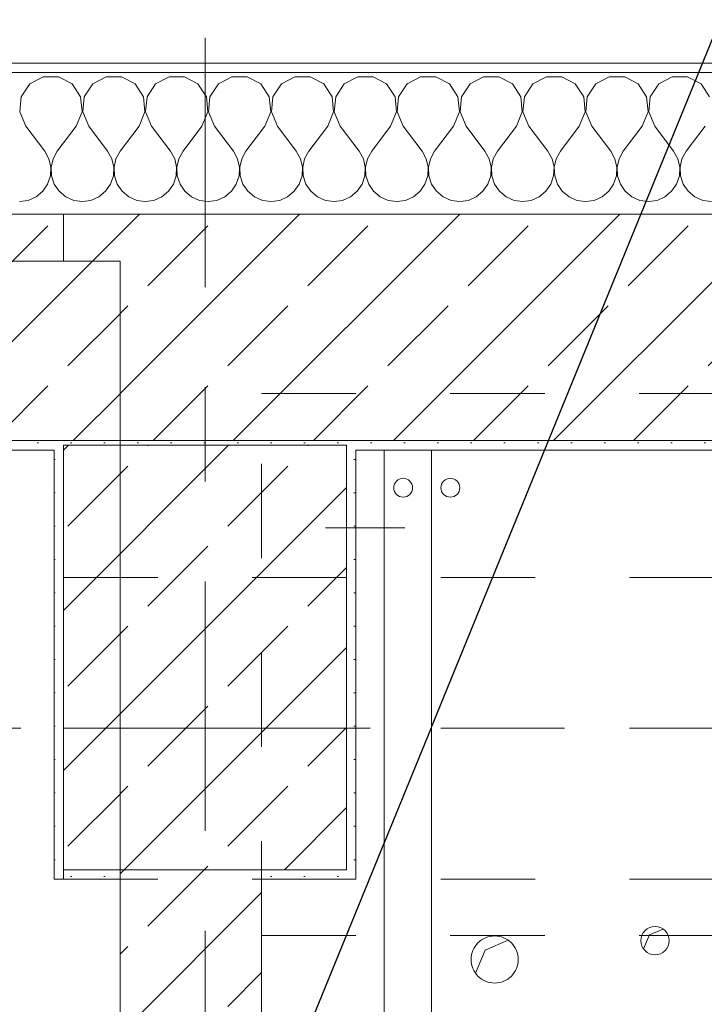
# Model space of a CAD drawing. Header units: metres. Extents: x -3.6 to 84.5, y -11 to 16.8.
# Tile 551 of 656: x 50.734 to 51.459, y 12.857 to 13.901. Entities that reach past the tile are written whole.
import ezdxf

# ---------------------------------------------------------------- set-up
doc = ezdxf.new("R2010")
doc.units = ezdxf.units.M
doc.header["$MEASUREMENT"] = 0
for name, pattern in [('Achse', [0.2, 0.1, -0.05, 0, -0.05]), ('Strichlinie doppelt', [0.546806, 0.264583, -0.105833, 0.070556, -0.105833]), ('Untersicht', [0.1, 0.075, -0.025]), ('Wipeout_Contour', [1, 0, -1])]:
    doc.linetypes.add(name, pattern=pattern)
for name, color, linetype in [('152 - Bemaßung_ Beschriftung.Ausbau', 7, 'Continuous'), ('301 - Elemente.Linie', 7, 'Continuous'), ('302 - Elemente.Schraffur', 7, 'Continuous'), ('451 - Universal.Achsen Raster', 7, 'Continuous'), ('603 - Struktur.Bodenplatte_ Decke Roh', 7, 'Continuous'), ('604 - Struktur.Wand Aussen', 7, 'Continuous'), ('605 - Struktur.Wand Innen', 7, 'Continuous'), ('607 - Struktur.Stütze', 7, 'Continuous'), ('608 - Struktur.Träger', 7, 'Continuous'), ('610 - Struktur.Treppe_ Rampe', 7, 'Continuous'), ('650 - Abdeckung.Fußboden Aufbau', 7, 'Continuous'), ('653 - Abdeckung.TB Verkofferung', 7, 'Continuous'), ('801 - HKLSE.Heizung_ Klima_ Lüftung', 7, 'Continuous')]:
    doc.layers.add(name, color=color, linetype=linetype)
doc.styles.add('ERSTELLTER_STIL_2', font='txt')
doc.dimstyles.new('ERSTELLTER_STIL__1', dxfattribs={"dimtxt": 0.1, "dimasz": 0.0532, "dimexe": 0.18, "dimexo": 0.0625, "dimgap": 0, "dimtad": 1, "dimzin": 0, "dimdsep": 46, "dimtxsty": 'ERSTELLTER_STIL_2', "dimblk": 'ARROWHEAD_2', "dimblk1": 'ARROWHEAD_2', "dimblk2": 'ARROWHEAD_2', "dimcen": 0.09, "dimse1": 1, "dimse2": 1, "dimclrd": 7, "dimclre": 7, "dimclrt": 7, "dimazin": 0, "dimtfac": 1, "dimtdec": 4, "dimtmove": 0, "dimatfit": 3, "dimfxl": 1, "dimtolj": 1, "dimtzin": 0, "dimarcsym": 0})
doc.dimstyles.new('ERSTELLTER_STIL__3', dxfattribs={"dimtxt": 0.1, "dimasz": 0.0532, "dimexe": 0.18, "dimexo": 0.0625, "dimgap": 0, "dimtad": 1, "dimtih": 1, "dimtoh": 1, "dimzin": 0, "dimdsep": 46, "dimtxsty": 'ERSTELLTER_STIL_2', "dimblk": 'ARROWHEAD_2', "dimblk1": 'ARROWHEAD_2', "dimblk2": 'ARROWHEAD_2', "dimcen": 0.09, "dimse1": 1, "dimse2": 1, "dimclrd": 7, "dimclre": 7, "dimclrt": 7, "dimazin": 0, "dimtfac": 1, "dimtdec": 4, "dimtmove": 0, "dimatfit": 3, "dimfxl": 1, "dimtolj": 1, "dimtzin": 0, "dimarcsym": 0})
doc.dimstyles.new('ERSTELLTER_STIL__5', dxfattribs={"dimtxt": 0.18, "dimasz": 0.00912, "dimexe": 0.18, "dimexo": 0.0625, "dimgap": 0, "dimtad": 0, "dimtih": 1, "dimtoh": 1, "dimdec": 4, "dimzin": 0, "dimdsep": 46, "dimcen": 0.09, "dimadec": 0, "dimazin": 0, "dimtfac": 1, "dimtdec": 4, "dimtmove": 0, "dimatfit": 3, "dimldrblk": 'ARROWHEAD_11', "dimfxl": 1, "dimtolj": 1, "dimtzin": 0, "dimarcsym": 0})
doc.dimstyles.new('ERSTELLTER_STIL__7', dxfattribs={"dimtxt": 0.18, "dimasz": 0.03648, "dimexe": 0.18, "dimexo": 0.0625, "dimgap": 0, "dimtad": 0, "dimtih": 1, "dimtoh": 1, "dimdec": 4, "dimzin": 0, "dimdsep": 46, "dimcen": 0.09, "dimadec": 0, "dimazin": 0, "dimtfac": 1, "dimtdec": 4, "dimtmove": 0, "dimatfit": 3, "dimldrblk": 'ARROWHEAD_11', "dimfxl": 1, "dimtolj": 1, "dimtzin": 0, "dimarcsym": 0})
pattern_1 = [(45, (0, 0), (-0.08485281, 0.08485281), []), (45, (-0.04243, 0.04243), (-0.08485281, 0.08485281), [0.09, -0.03])]
pattern_2 = [(45, (0, 0), (-0.01767767, 0.01767767), [0, -0.025])]

# ---------------------------------------------------------------- blocks, each defined once
blk = doc.blocks.new('*X46')
at = {"layer": '604 - Struktur.Wand Aussen', "color": 7, "linetype": 'Continuous', "lineweight": 5}
for p, q in [((50.7585, 13.8407), (50.7442, 13.833)), ((50.7748, 13.8407), (50.7585, 13.8407)), ((50.7891, 13.833), (50.7748, 13.8407)), ((50.8252, 13.8407), (50.8109, 13.833)), ((50.8415, 13.8407), (50.8252, 13.8407)), ((50.8558, 13.833), (50.8415, 13.8407)), ((50.8919, 13.8407), (50.8776, 13.833)), ((50.9081, 13.8407), (50.8919, 13.8407)), ((50.9224, 13.833), (50.9081, 13.8407)), ((50.9585, 13.8407), (50.9442, 13.833)), ((50.9748, 13.8407), (50.9585, 13.8407)), ((50.9891, 13.833), (50.9748, 13.8407)), ((51.0252, 13.8407), (51.0109, 13.833)), ((51.0415, 13.8407), (51.0252, 13.8407)), ((51.0558, 13.833), (51.0415, 13.8407)), ((51.0919, 13.8407), (51.0776, 13.833)), ((51.1081, 13.8407), (51.0919, 13.8407)), ((51.1224, 13.833), (51.1081, 13.8407)), ((51.1585, 13.8407), (51.1442, 13.833)), ((51.1748, 13.8407), (51.1585, 13.8407)), ((51.1891, 13.833), (51.1748, 13.8407)), ((51.2252, 13.8407), (51.2109, 13.833)), ((51.2415, 13.8407), (51.2252, 13.8407)), ((51.2558, 13.833), (51.2415, 13.8407)), ((51.2919, 13.8407), (51.2776, 13.833)), ((51.3081, 13.8407), (51.2919, 13.8407)), ((51.3224, 13.833), (51.3081, 13.8407)), ((51.3585, 13.8407), (51.3442, 13.833)), ((51.3748, 13.8407), (51.3585, 13.8407)), ((51.3891, 13.833), (51.3748, 13.8407)), ((51.4252, 13.8407), (51.4109, 13.833)), ((51.4415, 13.8407), (51.4252, 13.8407)), ((51.4558, 13.833), (51.4415, 13.8407)), ((50.7442, 13.833), (50.7352, 13.8195)), ((50.7981, 13.8195), (50.7891, 13.833)), ((50.8109, 13.833), (50.8019, 13.8195)), ((50.8648, 13.8195), (50.8558, 13.833)), ((50.8776, 13.833), (50.8686, 13.8195)), ((50.9314, 13.8195), (50.9224, 13.833)), ((50.9442, 13.833), (50.9352, 13.8195)), ((50.9981, 13.8195), (50.9891, 13.833)), ((51.0109, 13.833), (51.0019, 13.8195)), ((51.0648, 13.8195), (51.0558, 13.833)), ((51.0776, 13.833), (51.0686, 13.8195)), ((51.1314, 13.8195), (51.1224, 13.833)), ((51.1442, 13.833), (51.1352, 13.8195)), ((51.1981, 13.8195), (51.1891, 13.833)), ((51.2109, 13.833), (51.2019, 13.8195)), ((51.2648, 13.8195), (51.2558, 13.833)), ((51.2776, 13.833), (51.2686, 13.8195)), ((51.3314, 13.8195), (51.3224, 13.833)), ((51.3442, 13.833), (51.3352, 13.8195)), ((51.3981, 13.8195), (51.3891, 13.833)), ((51.4109, 13.833), (51.4019, 13.8195)), ((51.4648, 13.8195), (51.4558, 13.833)), ((50.7352, 13.8195), (50.7337, 13.8033)), ((50.7996, 13.8033), (50.7981, 13.8195)), ((50.8019, 13.8195), (50.8004, 13.8033)), ((50.8663, 13.8033), (50.8648, 13.8195)), ((50.8686, 13.8195), (50.867, 13.8033)), ((50.933, 13.8033), (50.9314, 13.8195)), ((50.9352, 13.8195), (50.9337, 13.8033)), ((50.9996, 13.8033), (50.9981, 13.8195)), ((51.0019, 13.8195), (51.0004, 13.8033)), ((51.0663, 13.8033), (51.0648, 13.8195)), ((51.0686, 13.8195), (51.067, 13.8033)), ((51.133, 13.8033), (51.1314, 13.8195)), ((51.1352, 13.8195), (51.1337, 13.8033)), ((51.1996, 13.8033), (51.1981, 13.8195)), ((51.2019, 13.8195), (51.2004, 13.8033)), ((51.2663, 13.8033), (51.2648, 13.8195)), ((51.2686, 13.8195), (51.267, 13.8033)), ((51.333, 13.8033), (51.3314, 13.8195)), ((51.3352, 13.8195), (51.3337, 13.8033)), ((51.3996, 13.8033), (51.3981, 13.8195)), ((51.4019, 13.8195), (51.4004, 13.8033)), ((50.7337, 13.8033), (50.74, 13.7883)), ((50.7933, 13.7883), (50.7996, 13.8033)), ((50.8004, 13.8033), (50.8067, 13.7883)), ((50.86, 13.7883), (50.8663, 13.8033)), ((50.867, 13.8033), (50.8733, 13.7883)), ((50.9267, 13.7883), (50.933, 13.8033)), ((50.9337, 13.8033), (50.94, 13.7883)), ((50.9933, 13.7883), (50.9996, 13.8033)), ((51.0004, 13.8033), (51.0067, 13.7883)), ((51.06, 13.7883), (51.0663, 13.8033)), ((51.067, 13.8033), (51.0733, 13.7883)), ((51.1267, 13.7883), (51.133, 13.8033)), ((51.1337, 13.8033), (51.14, 13.7883)), ((51.1933, 13.7883), (51.1996, 13.8033)), ((51.2004, 13.8033), (51.2067, 13.7883)), ((51.26, 13.7883), (51.2663, 13.8033)), ((51.267, 13.8033), (51.2733, 13.7883)), ((51.3267, 13.7883), (51.333, 13.8033)), ((51.3337, 13.8033), (51.34, 13.7883)), ((51.3933, 13.7883), (51.3996, 13.8033)), ((51.4004, 13.8033), (51.4067, 13.7883)), ((50.74, 13.7883), (50.76, 13.7617)), ((50.7933, 13.7883), (50.7733, 13.7617)), ((50.8067, 13.7883), (50.8267, 13.7617)), ((50.86, 13.7883), (50.84, 13.7617)), ((50.8733, 13.7883), (50.8933, 13.7617)), ((50.9267, 13.7883), (50.9067, 13.7617)), ((50.94, 13.7883), (50.96, 13.7617)), ((50.9933, 13.7883), (50.9733, 13.7617)), ((51.0067, 13.7883), (51.0267, 13.7617)), ((51.06, 13.7883), (51.04, 13.7617)), ((51.0733, 13.7883), (51.0933, 13.7617)), ((51.1267, 13.7883), (51.1067, 13.7617)), ((51.14, 13.7883), (51.16, 13.7617)), ((51.1933, 13.7883), (51.1733, 13.7617)), ((51.2067, 13.7883), (51.2267, 13.7617)), ((51.26, 13.7883), (51.24, 13.7617)), ((51.2733, 13.7883), (51.2933, 13.7617)), ((51.3267, 13.7883), (51.3067, 13.7617)), ((51.34, 13.7883), (51.36, 13.7617)), ((51.3933, 13.7883), (51.3733, 13.7617)), ((51.4067, 13.7883), (51.4267, 13.7617)), ((51.46, 13.7883), (51.44, 13.7617)), ((50.7645, 13.7536), (50.76, 13.7617)), ((50.7733, 13.7617), (50.7689, 13.7536)), ((50.8311, 13.7536), (50.8267, 13.7617)), ((50.84, 13.7617), (50.8355, 13.7536)), ((50.8978, 13.7536), (50.8933, 13.7617)), ((50.9067, 13.7617), (50.9022, 13.7536)), ((50.9645, 13.7536), (50.96, 13.7617)), ((50.9733, 13.7617), (50.9689, 13.7536)), ((51.0311, 13.7536), (51.0267, 13.7617)), ((51.04, 13.7617), (51.0355, 13.7536)), ((51.0978, 13.7536), (51.0933, 13.7617)), ((51.1067, 13.7617), (51.1022, 13.7536)), ((51.1645, 13.7536), (51.16, 13.7617)), ((51.1733, 13.7617), (51.1689, 13.7536)), ((51.2311, 13.7536), (51.2267, 13.7617)), ((51.24, 13.7617), (51.2355, 13.7536)), ((51.2978, 13.7536), (51.2933, 13.7617)), ((51.3067, 13.7617), (51.3022, 13.7536)), ((51.3645, 13.7536), (51.36, 13.7617)), ((51.3733, 13.7617), (51.3689, 13.7536)), ((51.4311, 13.7536), (51.4267, 13.7617)), ((51.44, 13.7617), (51.4355, 13.7536)), ((50.7665, 13.7447), (50.7645, 13.7536)), ((50.7661, 13.7355), (50.7665, 13.7447)), ((50.7689, 13.7536), (50.7668, 13.7447)), ((50.7668, 13.7447), (50.7672, 13.7355)), ((50.8332, 13.7447), (50.8311, 13.7536)), ((50.8328, 13.7355), (50.8332, 13.7447)), ((50.8355, 13.7536), (50.8335, 13.7447)), ((50.8335, 13.7447), (50.8339, 13.7355)), ((50.8999, 13.7447), (50.8978, 13.7536)), ((50.8994, 13.7355), (50.8999, 13.7447)), ((50.9022, 13.7536), (50.9001, 13.7447)), ((50.9001, 13.7447), (50.9006, 13.7355)), ((50.9665, 13.7447), (50.9645, 13.7536)), ((50.9661, 13.7355), (50.9665, 13.7447)), ((50.9689, 13.7536), (50.9668, 13.7447)), ((50.9668, 13.7447), (50.9672, 13.7355)), ((51.0332, 13.7447), (51.0311, 13.7536)), ((51.0328, 13.7355), (51.0332, 13.7447)), ((51.0355, 13.7536), (51.0335, 13.7447)), ((51.0335, 13.7447), (51.0339, 13.7355)), ((51.0999, 13.7447), (51.0978, 13.7536)), ((51.0994, 13.7355), (51.0999, 13.7447)), ((51.1022, 13.7536), (51.1001, 13.7447)), ((51.1001, 13.7447), (51.1006, 13.7355)), ((51.1665, 13.7447), (51.1645, 13.7536)), ((51.1661, 13.7355), (51.1665, 13.7447)), ((51.1689, 13.7536), (51.1668, 13.7447)), ((51.1668, 13.7447), (51.1672, 13.7355)), ((51.2332, 13.7447), (51.2311, 13.7536)), ((51.2328, 13.7355), (51.2332, 13.7447)), ((51.2355, 13.7536), (51.2335, 13.7447)), ((51.2335, 13.7447), (51.2339, 13.7355)), ((51.2999, 13.7447), (51.2978, 13.7536)), ((51.2994, 13.7355), (51.2999, 13.7447)), ((51.3022, 13.7536), (51.3001, 13.7447)), ((51.3001, 13.7447), (51.3006, 13.7355)), ((51.3665, 13.7447), (51.3645, 13.7536)), ((51.3661, 13.7355), (51.3665, 13.7447)), ((51.3689, 13.7536), (51.3668, 13.7447)), ((51.3668, 13.7447), (51.3672, 13.7355)), ((51.4332, 13.7447), (51.4311, 13.7536)), ((51.4328, 13.7355), (51.4332, 13.7447)), ((51.4355, 13.7536), (51.4335, 13.7447)), ((51.4335, 13.7447), (51.4339, 13.7355)), ((50.7631, 13.7268), (50.7661, 13.7355)), ((50.7672, 13.7355), (50.7702, 13.7268)), ((50.8298, 13.7268), (50.8328, 13.7355)), ((50.8339, 13.7355), (50.8369, 13.7268)), ((50.8965, 13.7268), (50.8994, 13.7355)), ((50.9006, 13.7355), (50.9035, 13.7268)), ((50.9631, 13.7268), (50.9661, 13.7355)), ((50.9672, 13.7355), (50.9702, 13.7268)), ((51.0298, 13.7268), (51.0328, 13.7355)), ((51.0339, 13.7355), (51.0369, 13.7268)), ((51.0965, 13.7268), (51.0994, 13.7355)), ((51.1006, 13.7355), (51.1035, 13.7268)), ((51.1631, 13.7268), (51.1661, 13.7355)), ((51.1672, 13.7355), (51.1702, 13.7268)), ((51.2298, 13.7268), (51.2328, 13.7355)), ((51.2339, 13.7355), (51.2369, 13.7268)), ((51.2965, 13.7268), (51.2994, 13.7355)), ((51.3006, 13.7355), (51.3035, 13.7268)), ((51.3631, 13.7268), (51.3661, 13.7355)), ((51.3672, 13.7355), (51.3702, 13.7268)), ((51.4298, 13.7268), (51.4328, 13.7355)), ((51.4339, 13.7355), (51.4369, 13.7268)), ((50.7579, 13.7192), (50.7631, 13.7268)), ((50.7702, 13.7268), (50.7754, 13.7192)), ((50.8246, 13.7192), (50.8298, 13.7268)), ((50.8369, 13.7268), (50.8421, 13.7192)), ((50.8913, 13.7192), (50.8965, 13.7268)), ((50.9035, 13.7268), (50.9087, 13.7192)), ((50.9579, 13.7192), (50.9631, 13.7268)), ((50.9702, 13.7268), (50.9754, 13.7192)), ((51.0246, 13.7192), (51.0298, 13.7268)), ((51.0369, 13.7268), (51.0421, 13.7192)), ((51.0913, 13.7192), (51.0965, 13.7268)), ((51.1035, 13.7268), (51.1087, 13.7192)), ((51.1579, 13.7192), (51.1631, 13.7268)), ((51.1702, 13.7268), (51.1754, 13.7192)), ((51.2246, 13.7192), (51.2298, 13.7268)), ((51.2369, 13.7268), (51.2421, 13.7192)), ((51.2913, 13.7192), (51.2965, 13.7268)), ((51.3035, 13.7268), (51.3087, 13.7192)), ((51.3579, 13.7192), (51.3631, 13.7268)), ((51.3702, 13.7268), (51.3754, 13.7192)), ((51.4246, 13.7192), (51.4298, 13.7268)), ((51.4369, 13.7268), (51.4421, 13.7192)), ((50.7424, 13.7096), (50.7509, 13.7133)), ((50.7509, 13.7133), (50.7579, 13.7192)), ((50.7754, 13.7192), (50.7825, 13.7133)), ((50.7825, 13.7133), (50.7909, 13.7096)), ((50.8091, 13.7096), (50.8175, 13.7133)), ((50.8175, 13.7133), (50.8246, 13.7192)), ((50.8421, 13.7192), (50.8491, 13.7133)), ((50.8491, 13.7133), (50.8576, 13.7096)), ((50.8758, 13.7096), (50.8842, 13.7133)), ((50.8842, 13.7133), (50.8913, 13.7192)), ((50.9087, 13.7192), (50.9158, 13.7133)), ((50.9158, 13.7133), (50.9242, 13.7096)), ((50.9424, 13.7096), (50.9509, 13.7133)), ((50.9509, 13.7133), (50.9579, 13.7192)), ((50.9754, 13.7192), (50.9825, 13.7133)), ((50.9825, 13.7133), (50.9909, 13.7096)), ((51.0091, 13.7096), (51.0175, 13.7133)), ((51.0175, 13.7133), (51.0246, 13.7192)), ((51.0421, 13.7192), (51.0491, 13.7133)), ((51.0491, 13.7133), (51.0576, 13.7096)), ((51.0758, 13.7096), (51.0842, 13.7133)), ((51.0842, 13.7133), (51.0913, 13.7192)), ((51.1087, 13.7192), (51.1158, 13.7133)), ((51.1158, 13.7133), (51.1242, 13.7096)), ((51.1424, 13.7096), (51.1509, 13.7133)), ((51.1509, 13.7133), (51.1579, 13.7192)), ((51.1754, 13.7192), (51.1825, 13.7133)), ((51.1825, 13.7133), (51.1909, 13.7096)), ((51.2091, 13.7096), (51.2175, 13.7133)), ((51.2175, 13.7133), (51.2246, 13.7192)), ((51.2421, 13.7192), (51.2491, 13.7133)), ((51.2491, 13.7133), (51.2576, 13.7096)), ((51.2758, 13.7096), (51.2842, 13.7133)), ((51.2842, 13.7133), (51.2913, 13.7192)), ((51.3087, 13.7192), (51.3158, 13.7133)), ((51.3158, 13.7133), (51.3242, 13.7096)), ((51.3424, 13.7096), (51.3509, 13.7133)), ((51.3509, 13.7133), (51.3579, 13.7192)), ((51.3754, 13.7192), (51.3825, 13.7133)), ((51.3825, 13.7133), (51.3909, 13.7096)), ((51.4091, 13.7096), (51.4175, 13.7133)), ((51.4175, 13.7133), (51.4246, 13.7192)), ((51.4421, 13.7192), (51.4491, 13.7133)), ((51.4491, 13.7133), (51.4576, 13.7096)), ((50.7333, 13.7083), (50.7424, 13.7096)), ((50.7909, 13.7096), (50.8, 13.7083)), ((50.8, 13.7083), (50.8091, 13.7096)), ((50.8576, 13.7096), (50.8667, 13.7083)), ((50.8667, 13.7083), (50.8758, 13.7096)), ((50.9242, 13.7096), (50.9333, 13.7083)), ((50.9333, 13.7083), (50.9424, 13.7096)), ((50.9909, 13.7096), (51, 13.7083)), ((51, 13.7083), (51.0091, 13.7096)), ((51.0576, 13.7096), (51.0667, 13.7083)), ((51.0667, 13.7083), (51.0758, 13.7096)), ((51.1242, 13.7096), (51.1333, 13.7083)), ((51.1333, 13.7083), (51.1424, 13.7096)), ((51.1909, 13.7096), (51.2, 13.7083)), ((51.2, 13.7083), (51.2091, 13.7096)), ((51.2576, 13.7096), (51.2667, 13.7083)), ((51.2667, 13.7083), (51.2758, 13.7096)), ((51.3242, 13.7096), (51.3333, 13.7083)), ((51.3333, 13.7083), (51.3424, 13.7096)), ((51.3909, 13.7096), (51.4, 13.7083)), ((51.4, 13.7083), (51.4091, 13.7096)), ((51.4576, 13.7096), (51.4667, 13.7083))]:
    blk.add_line(p, q, dxfattribs=at)
blk = doc.blocks.new('ARROWHEAD_11')
at = {"color": 0, "linetype": 'Continuous', "lineweight": 0}
blk.add_line((0, 0), (-1, 0), dxfattribs=at)
at = {"color": 0, "linetype": 'Continuous', "lineweight": 0, "const_width": 0.25, "flags": 128}
blk.add_lwpolyline([(-0.125, 0, 1), (0.125, 0, 1)], format="xyb", close=True, dxfattribs=at)
blk = doc.blocks.new('*D305')
at = {"layer": '152 - Bemaßung_ Beschriftung.Ausbau', "color": 7, "linetype": 'Continuous', "lineweight": 5}
for p, q in [((63.4, 13.7152), (63.47, 13.6748)), ((63.435, 7.935), (63.435, 13.695))]:
    blk.add_line(p, q, dxfattribs=at)
blk = doc.blocks.new('ARROWHEAD_2')
at = {"color": 0, "linetype": 'Continuous', "lineweight": 0}
for p, q in [((-0.378, -0.655), (0.378, 0.655)), ((0, 0), (-1, 0))]:
    blk.add_line(p, q, dxfattribs=at)
blk = doc.blocks.new('*D306')
at = {"layer": '152 - Bemaßung_ Beschriftung.Ausbau', "color": 7, "linetype": 'Continuous', "lineweight": 5}
for p, q in [((63.435, 13.845), (63.435, 13.8792)), ((63.47, 13.8248), (63.4, 13.8652)), ((63.4875, 13.845), (63.3825, 13.845)), ((63.435, 13.695), (63.435, 13.845)), ((63.4, 13.7152), (63.47, 13.6748)), ((63.4875, 13.695), (63.3825, 13.695)), ((63.435, 7.935), (63.435, 13.695))]:
    blk.add_line(p, q, dxfattribs=at)
blk = doc.blocks.new('*D319')
at = {"layer": '152 - Bemaßung_ Beschriftung.Ausbau', "color": 7, "linetype": 'Continuous', "lineweight": 5}
for p, q in [((64.4, 13.7152), (64.47, 13.6748)), ((64.435, 13.455), (64.435, 13.695))]:
    blk.add_line(p, q, dxfattribs=at)
blk = doc.blocks.new('*D320')
at = {"layer": '152 - Bemaßung_ Beschriftung.Ausbau', "color": 7, "linetype": 'Continuous', "lineweight": 5}
for p, q in [((64.435, 13.845), (64.435, 13.8792)), ((64.47, 13.8248), (64.4, 13.8652)), ((64.4875, 13.845), (64.3825, 13.845)), ((64.435, 13.695), (64.435, 13.845)), ((64.4, 13.7152), (64.47, 13.6748)), ((64.4875, 13.695), (64.3825, 13.695)), ((64.435, 13.455), (64.435, 13.695))]:
    blk.add_line(p, q, dxfattribs=at)
at = {"layer": '152 - Bemaßung_ Beschriftung.Ausbau', "color": 7, "lineweight": 5, "insert": (64.415, 13.8652), "char_height": 0.1, "attachment_point": 7, "rotation": 90, "style": 'ERSTELLTER_STIL_2'}
blk.add_mtext('\\A1;{\\pql;\\fArial|b0|i0|c0|p38;15}', dxfattribs=at)
blk = doc.blocks.new('*D350')
at = {"layer": '152 - Bemaßung_ Beschriftung.Ausbau', "color": 7, "linetype": 'Continuous', "lineweight": 5}
for p, q in [((50.14, 14.8025), (50.14, 14.9075)), ((48.1702, 14.89), (48.1298, 14.82)), ((50.1602, 14.89), (50.1198, 14.82)), ((48.15, 14.855), (50.14, 14.855)), ((50.14, 14.855), (51.565, 14.855))]:
    blk.add_line(p, q, dxfattribs=at)
at = {"layer": '152 - Bemaßung_ Beschriftung.Ausbau', "color": 7, "lineweight": 5, "char_height": 0.1, "attachment_point": 7, "style": 'ERSTELLTER_STIL_2'}
for s, insert in [('\\A1;{\\pql;\\fArial|b0|i0|c0|p38;1,99}', (49.012, 14.875)), ('\\A1;{\\pql;\\fArial|b0|i0|c0|p38;2,60}', (49.012, 14.735))]:
    blk.add_mtext(s, dxfattribs=dict(at, insert=insert))
blk = doc.blocks.new('*D351')
at = {"layer": '152 - Bemaßung_ Beschriftung.Ausbau', "color": 7, "linetype": 'Continuous', "lineweight": 5}
for p, q in [((51.565, 14.8025), (51.565, 14.9075)), ((50.1602, 14.89), (50.1198, 14.82)), ((51.5852, 14.89), (51.5448, 14.82)), ((50.14, 14.855), (51.565, 14.855)), ((51.565, 14.855), (53.965, 14.855))]:
    blk.add_line(p, q, dxfattribs=at)
at = {"layer": '152 - Bemaßung_ Beschriftung.Ausbau', "color": 7, "lineweight": 5, "insert": (50.6944, 14.8556), "char_height": 0.1, "attachment_point": 7, "style": 'ERSTELLTER_STIL_2'}
blk.add_mtext('\\A1;{\\pql;\\fArial|b0|i0|c0|p38;1,42\\fArial|b0|i0|c0|p38;\\A1{\\H.66x;\\S5^  ;}}', dxfattribs=at)
blk = doc.blocks.new('*D385')
at = {"layer": '152 - Bemaßung_ Beschriftung.Ausbau', "color": 7, "linetype": 'Continuous', "lineweight": 5}
for p, q in [((47.41, 15.3025), (47.41, 15.4075)), ((47.2802, 15.39), (47.2398, 15.32)), ((47.4302, 15.39), (47.3898, 15.32)), ((47.26, 15.355), (47.41, 15.355)), ((47.41, 15.355), (50.84, 15.355))]:
    blk.add_line(p, q, dxfattribs=at)
blk = doc.blocks.new('*D386')
at = {"layer": '152 - Bemaßung_ Beschriftung.Ausbau', "color": 7, "linetype": 'Continuous', "lineweight": 5}
for p, q in [((50.84, 15.3025), (50.84, 15.4075)), ((47.4302, 15.39), (47.3898, 15.32)), ((50.8602, 15.39), (50.8198, 15.32)), ((47.41, 15.355), (50.84, 15.355)), ((50.84, 15.355), (50.99, 15.355))]:
    blk.add_line(p, q, dxfattribs=at)
at = {"layer": '152 - Bemaßung_ Beschriftung.Ausbau', "color": 7, "lineweight": 5, "char_height": 0.1, "attachment_point": 7, "style": 'ERSTELLTER_STIL_2'}
for s, insert in [('\\A1;{\\pql;\\fArial|b0|i0|c0|p38;3,43}', (48.9161, 15.375)), ('\\A1;{\\pql;\\fArial|b0|i0|c0|p38;15}', (50.668, 15.375))]:
    blk.add_mtext(s, dxfattribs=dict(at, insert=insert))
blk = doc.blocks.new('*D387')
at = {"layer": '152 - Bemaßung_ Beschriftung.Ausbau', "color": 7, "linetype": 'Continuous', "lineweight": 5}
for p, q in [((50.99, 15.3025), (50.99, 15.4075)), ((50.8602, 15.39), (50.8198, 15.32)), ((51.0102, 15.39), (50.9698, 15.32)), ((50.84, 15.355), (50.99, 15.355)), ((50.99, 15.355), (58.03, 15.355))]:
    blk.add_line(p, q, dxfattribs=at)
blk = doc.blocks.new('*D388')
at = {"layer": '152 - Bemaßung_ Beschriftung.Ausbau', "color": 7, "linetype": 'Continuous', "lineweight": 5}
for p, q in [((58.03, 15.3025), (58.03, 15.4075)), ((51.0102, 15.39), (50.9698, 15.32)), ((58.0502, 15.39), (58.0098, 15.32)), ((50.99, 15.355), (58.03, 15.355)), ((58.03, 15.355), (58.08, 15.355))]:
    blk.add_line(p, q, dxfattribs=at)
at = {"layer": '152 - Bemaßung_ Beschriftung.Ausbau', "color": 7, "lineweight": 5, "char_height": 0.1, "attachment_point": 7, "style": 'ERSTELLTER_STIL_2'}
for s, insert in [('\\A1;{\\pql;\\fArial|b0|i0|c0|p38;7,04}', (54.339, 15.375)), ('\\A1;{\\pql;\\fArial|b0|i0|c0|p38;5}', (57.9339, 15.375))]:
    blk.add_mtext(s, dxfattribs=dict(at, insert=insert))
blk = doc.blocks.new('*D424')
at = {"layer": '152 - Bemaßung_ Beschriftung.Ausbau', "color": 7, "linetype": 'Continuous', "lineweight": 5}
for p, q in [((47.48, 15.8025), (47.48, 15.9075)), ((47.2002, 15.89), (47.1598, 15.82)), ((47.5002, 15.89), (47.4598, 15.82)), ((47.18, 15.855), (47.48, 15.855)), ((47.48, 15.855), (50.78, 15.855))]:
    blk.add_line(p, q, dxfattribs=at)
at = {"layer": '152 - Bemaßung_ Beschriftung.Ausbau', "color": 7, "lineweight": 5, "insert": (47.2541, 15.875), "char_height": 0.1, "attachment_point": 7, "style": 'ERSTELLTER_STIL_2'}
blk.add_mtext('\\A1;{\\pql;\\fArial|b0|i0|c0|p38;30}', dxfattribs=at)
blk = doc.blocks.new('*D425')
at = {"layer": '152 - Bemaßung_ Beschriftung.Ausbau', "color": 7, "linetype": 'Continuous', "lineweight": 5}
for p, q in [((50.78, 15.8025), (50.78, 15.9075)), ((47.5002, 15.89), (47.4598, 15.82)), ((50.8002, 15.89), (50.7598, 15.82)), ((47.48, 15.855), (50.78, 15.855)), ((50.78, 15.855), (51.08, 15.855))]:
    blk.add_line(p, q, dxfattribs=at)
at = {"layer": '152 - Bemaßung_ Beschriftung.Ausbau', "color": 7, "lineweight": 5, "insert": (48.997, 15.875), "char_height": 0.1, "attachment_point": 7, "style": 'ERSTELLTER_STIL_2'}
blk.add_mtext('\\A1;{\\pql;\\fArial|b0|i0|c0|p38;3,30}', dxfattribs=at)
blk = doc.blocks.new('*D426')
at = {"layer": '152 - Bemaßung_ Beschriftung.Ausbau', "color": 7, "linetype": 'Continuous', "lineweight": 5}
for p, q in [((51.08, 15.8025), (51.08, 15.9075)), ((50.8002, 15.89), (50.7598, 15.82)), ((51.1002, 15.89), (51.0598, 15.82)), ((50.78, 15.855), (51.08, 15.855)), ((51.08, 15.855), (54.38, 15.855))]:
    blk.add_line(p, q, dxfattribs=at)
at = {"layer": '152 - Bemaßung_ Beschriftung.Ausbau', "color": 7, "lineweight": 5, "insert": (50.8541, 15.875), "char_height": 0.1, "attachment_point": 7, "style": 'ERSTELLTER_STIL_2'}
blk.add_mtext('\\A1;{\\pql;\\fArial|b0|i0|c0|p38;30}', dxfattribs=at)
blk = doc.blocks.new('*D427')
at = {"layer": '152 - Bemaßung_ Beschriftung.Ausbau', "color": 7, "linetype": 'Continuous', "lineweight": 5}
for p, q in [((54.38, 15.8025), (54.38, 15.9075)), ((51.1002, 15.89), (51.0598, 15.82)), ((54.4002, 15.89), (54.3598, 15.82)), ((51.08, 15.855), (54.38, 15.855)), ((54.38, 15.855), (54.68, 15.855))]:
    blk.add_line(p, q, dxfattribs=at)
at = {"layer": '152 - Bemaßung_ Beschriftung.Ausbau', "color": 7, "lineweight": 5, "insert": (52.597, 15.875), "char_height": 0.1, "attachment_point": 7, "style": 'ERSTELLTER_STIL_2'}
blk.add_mtext('\\A1;{\\pql;\\fArial|b0|i0|c0|p38;3,30}', dxfattribs=at)
blk = doc.blocks.new('*D538')
at = {"layer": '152 - Bemaßung_ Beschriftung.Ausbau', "color": 7, "linetype": 'Continuous', "lineweight": 5}
for p, q in [((63.9, 13.4752), (63.97, 13.4348)), ((63.935, 8.2), (63.935, 13.455)), ((63.9, 8.2202), (63.97, 8.1798)), ((63.9875, 8.2), (63.8825, 8.2)), ((63.935, 8.15), (63.935, 8.2))]:
    blk.add_line(p, q, dxfattribs=at)
at = {"layer": '152 - Bemaßung_ Beschriftung.Ausbau', "color": 7, "lineweight": 5, "insert": (63.9344, 10.6694), "char_height": 0.1, "attachment_point": 7, "rotation": 90, "style": 'ERSTELLTER_STIL_2'}
blk.add_mtext('\\A1;{\\pql;\\fArial|b0|i0|c0|p38;5,25\\fArial|b0|i0|c0|p38;\\A1{\\H.66x;\\S5^  ;}}', dxfattribs=at)
blk = doc.blocks.new('*D539')
at = {"layer": '152 - Bemaßung_ Beschriftung.Ausbau', "color": 7, "linetype": 'Continuous', "lineweight": 5}
for p, q in [((63.9, 13.7152), (63.97, 13.6748)), ((63.935, 13.455), (63.935, 13.695)), ((63.9, 13.4752), (63.97, 13.4348)), ((63.9875, 13.455), (63.8825, 13.455)), ((63.935, 8.2), (63.935, 13.455))]:
    blk.add_line(p, q, dxfattribs=at)
at = {"layer": '152 - Bemaßung_ Beschriftung.Ausbau', "color": 7, "lineweight": 5, "insert": (63.915, 13.4991), "char_height": 0.1, "attachment_point": 7, "rotation": 90, "style": 'ERSTELLTER_STIL_2'}
blk.add_mtext('\\A1;{\\pql;\\fArial|b0|i0|c0|p38;24}', dxfattribs=at)
blk = doc.blocks.new('*D540')
at = {"layer": '152 - Bemaßung_ Beschriftung.Ausbau', "color": 7, "linetype": 'Continuous', "lineweight": 5}
for p, q in [((63.9, 13.7152), (63.97, 13.6748)), ((63.935, 13.455), (63.935, 13.695))]:
    blk.add_line(p, q, dxfattribs=at)
blk = doc.blocks.new('*D541')
at = {"layer": '152 - Bemaßung_ Beschriftung.Ausbau', "color": 7, "linetype": 'Continuous', "lineweight": 5}
for p, q in [((63.935, 13.845), (63.935, 13.8792)), ((63.97, 13.8248), (63.9, 13.8652)), ((63.9875, 13.845), (63.8825, 13.845)), ((63.935, 13.695), (63.935, 13.845)), ((63.9, 13.7152), (63.97, 13.6748)), ((63.9875, 13.695), (63.8825, 13.695)), ((63.935, 13.455), (63.935, 13.695))]:
    blk.add_line(p, q, dxfattribs=at)
at = {"layer": '152 - Bemaßung_ Beschriftung.Ausbau', "color": 7, "lineweight": 5, "insert": (63.915, 13.8652), "char_height": 0.1, "attachment_point": 7, "rotation": 90, "style": 'ERSTELLTER_STIL_2'}
blk.add_mtext('\\A1;{\\pql;\\fArial|b0|i0|c0|p38;15}', dxfattribs=at)

msp = doc.modelspace()

# ---------------------------------------------------------------- hatches: boundary and pattern name
at = {"layer": '604 - Struktur.Wand Aussen', "linetype": 'Continuous', "lineweight": 0, "true_color": 0x000000}
h = msp.add_hatch(dxfattribs=at)
h.set_pattern_fill('Verputz_0001', color=18, style=0, pattern_type=2)
h.set_pattern_definition([(0, (0, 0), (0, 0.08660254), [0, -0.05]), (0, (0.025, 0.0433), (0, 0.08660254), [0, -0.05])])
h.paths.add_polyline_path([(51.655, 13.855), (50.14, 13.855), (50.14, 13.845), (51.655, 13.845)])

# ---------------------------------------------------------------- linework, layer by layer
at = {"layer": '603 - Struktur.Bodenplatte_ Decke Roh', "color": 7, "linetype": 'Continuous', "lineweight": 5}
for p, q in [((51.3947, 12.9164), (51.401, 12.931)), ((51.401, 12.931), (51.4156, 12.9373)), ((51.227, 12.915), (51.2514, 12.9254)), ((51.2165, 12.8906), (51.227, 12.915))]:
    msp.add_line(p, q, dxfattribs=at)
at = {"layer": '603 - Struktur.Bodenplatte_ Decke Roh', "color": 7, "linetype": 'Continuous', "lineweight": 9, "flags": 128}
for points in [[(51.422, 12.925, 0.414214), (51.407, 12.94, 0.414214), (51.392, 12.925, 0.414214), (51.407, 12.91, 0.414214)], [(51.262, 12.905, 0.414214), (51.237, 12.93, 0.414214), (51.212, 12.905, 0.414214), (51.237, 12.88, 0.414214)]]:
    msp.add_lwpolyline(points, format="xyb", close=True, dxfattribs=at)
at = {"layer": '604 - Struktur.Wand Aussen', "color": 7, "linetype": 'Continuous', "lineweight": 5}
msp.add_line((51.625, 13.845), (50.2, 13.845), dxfattribs=at)
at = {"layer": '604 - Struktur.Wand Aussen', "color": 7, "linetype": 'Continuous', "lineweight": 13}
msp.add_line((51.625, 13.695), (50.2, 13.695), dxfattribs=at)
at = {"layer": '604 - Struktur.Wand Aussen', "color": 7, "linetype": 'Continuous', "lineweight": 5, "flags": 128}
msp.add_lwpolyline([(51.655, 13.855), (50.14, 13.855)], dxfattribs=at)
at = {"layer": '653 - Abdeckung.TB Verkofferung', "color": 7, "linetype": 'Untersicht', "lineweight": 9}
for p, q in [((50.99, 13.505), (61.57, 13.505)), ((50.99, 12.9305), (50.99, 13.505)), ((50.99, 12.9305), (61.57, 12.9305))]:
    msp.add_line(p, q, dxfattribs=at)
at = {"layer": '801 - HKLSE.Heizung_ Klima_ Lüftung', "color": 7, "linetype": 'Continuous', "lineweight": 5}
msp.add_circle((51.19, 13.405), 0.01, dxfattribs=at)

# ---------------------------------------------------------------- block references
at = {"layer": '604 - Struktur.Wand Aussen', "color": 7, "lineweight": 18}
msp.add_blockref('*X46', (0, 0), dxfattribs=at)

# ---------------------------------------------------------------- leaders
at = {"layer": '152 - Bemaßung_ Beschriftung.Ausbau', "color": 7, "linetype": 'Continuous', "lineweight": 9, "annotation_type": 0, "has_hookline": 1, "hookline_direction": 0, "text_width": 1.5939}
msp.add_leader([(49.1035, 13.695), (49.4753, 14.4341), (49.6412, 14.4341)], dimstyle='ERSTELLTER_STIL__5', dxfattribs=at)

# ---------------------------------------------------------------- next in the draw order: wipeouts: each hides what was drawn before it
at = {"color": 254, "linetype": 'Wipeout_Contour', "lineweight": 0, "ltscale": 412.985686}
msp.add_wipeout([(50.785, 5.8275), (50.785, 5.505), (51.17, 5.505), (51.17, 13.445), (51.12, 13.445), (51.12, 5.555), (50.835, 5.555), (50.835, 5.8275)], dxfattribs=at).dxf.layer = '302 - Elemente.Schraffur'

# ---------------------------------------------------------------- next in the draw order: hatches: boundary and pattern name
at = {"layer": '604 - Struktur.Wand Aussen', "linetype": 'Continuous', "lineweight": 0, "true_color": 0x000000}
h = msp.add_hatch(dxfattribs=at)
h.set_pattern_fill('Gips_0001', color=18, style=0, pattern_type=2)
h.set_pattern_definition(pattern_2)
h.paths.add_polyline_path([(51.09, 13.455), (51.09, 13.445), (51.565, 13.445), (51.565, 13.455)])
at = {"layer": '607 - Struktur.Stütze', "linetype": 'Continuous', "lineweight": 0, "true_color": 0x000000}
h = msp.add_hatch(dxfattribs=at)
h.set_pattern_fill('Gips_0001', color=18, style=0, pattern_type=2)
h.set_pattern_definition(pattern_2)
h.paths.add_polyline_path([(50.99, 12.99), (51.09, 12.99), (51.09, 13.445), (51.08, 13.445), (51.08, 13), (50.99, 13)])

# ---------------------------------------------------------------- next in the draw order: linework, layer by layer
at = {"layer": '301 - Elemente.Linie', "color": 7, "linetype": 'Continuous', "lineweight": 18, "flags": 128}
msp.add_lwpolyline([(51.1418, 13.3625), (51.0578, 13.3625)], dxfattribs=at)
at = {"layer": '302 - Elemente.Schraffur', "color": 7, "linetype": 'Continuous', "lineweight": 18}
msp.add_lwpolyline([(50.785, 5.8275), (50.835, 5.8275), (50.835, 5.555), (51.12, 5.555), (51.12, 13.445), (51.17, 13.445), (51.17, 5.505), (50.785, 5.505)], close=True, dxfattribs=at)
at = {"layer": '451 - Universal.Achsen Raster', "color": 160, "linetype": 'Strichlinie doppelt', "lineweight": 9, "true_color": 0x3232ff}
msp.add_line((50.93, -10.585), (50.93, 16.355), dxfattribs=at)
at = {"layer": '603 - Struktur.Bodenplatte_ Decke Roh', "color": 7, "linetype": 'Continuous', "lineweight": 18, "flags": 128}
msp.add_lwpolyline([(62.275, 0.005), (62.275, 13.695), (50.78, 13.695), (50.78, 13), (50.84, 13), (50.84, 8.585), (49.03, 8.585), (49.03, 8.725), (47.41, 8.725), (47.41, 13), (47.48, 13), (47.48, 13.695), (14.78, 13.695), (14.78, 13), (14.84, 13), (14.84, 8.585), (13.03, 8.585), (13.03, 8.725), (11.41, 8.725), (11.41, 13), (11.48, 13), (11.48, 13.695), (-0.015, 13.695), (-0.015, 0.005)], dxfattribs=at)
at = {"layer": '604 - Struktur.Wand Aussen', "color": 7, "linetype": 'Continuous', "lineweight": 5, "flags": 128}
msp.add_lwpolyline([(51.09, 13.445), (51.565, 13.445)], dxfattribs=at)
at = {"layer": '605 - Struktur.Wand Innen', "color": 7, "linetype": 'Continuous', "lineweight": 18, "flags": 128}
msp.add_lwpolyline([(50.99, 8.5), (50.99, 13)], dxfattribs=at)
at = {"layer": '607 - Struktur.Stütze', "color": 7, "linetype": 'Continuous', "lineweight": 5, "flags": 128}
msp.add_lwpolyline([(50.99, 12.99), (51.09, 12.99), (51.09, 13.445)], dxfattribs=at)
at = {"layer": '650 - Abdeckung.Fußboden Aufbau', "color": 7, "linetype": 'Continuous', "lineweight": 13, "flags": 128}
msp.add_lwpolyline([(54.37, 13.445), (51.09, 13.445), (51.09, 12.99), (50.99, 12.99), (50.99, 8.51), (51.09, 8.51), (51.09, 8.09), (51.04, 8.09), (51.04, 5.5675), (50.865, 5.5675), (50.865, 5.925)], dxfattribs=at)
msp.add_lwpolyline([(54.37, 13.445), (51.09, 13.445), (51.09, 12.99), (50.99, 12.99), (50.99, 8.51), (51.09, 8.51), (51.09, 8.09), (51.04, 8.09), (51.04, 5.5675), (50.865, 5.5675), (50.865, 5.925)], dxfattribs=at)
msp.add_lwpolyline([(54.37, 13.445), (51.09, 13.445), (51.09, 12.99), (50.99, 12.99), (50.99, 8.51), (51.09, 8.51), (51.09, 8.09), (51.04, 8.09), (51.04, 5.5675), (50.865, 5.5675), (50.865, 5.925)], dxfattribs=at)
at = {"layer": '801 - HKLSE.Heizung_ Klima_ Lüftung', "color": 7, "linetype": 'Continuous', "lineweight": 5}
msp.add_circle((51.14, 13.405), 0.01, dxfattribs=at)

# ---------------------------------------------------------------- next in the draw order: dimensions: what is measured, and where the dimension line sits
at = {"layer": '152 - Bemaßung_ Beschriftung.Ausbau', "color": 7, "linetype": 'Continuous', "lineweight": 5}
for base, p1, p2, picture, middle in [((54.38, 15.855), (51.08, 13), (54.38, 13), '*D427', (52.7268, 15.925)), ((58.03, 15.355), (50.99, 10.7194), (58.03, 10.555), '*D388', (54.4689, 15.425))]:
    dim = msp.add_linear_dim(base=base, p1=p1, p2=p2, dimstyle='ERSTELLTER_STIL__3', dxfattribs=at)
    dim.commit()
    dim.dimension.update_dxf_attribs({"geometry": picture, "text_midpoint": middle, "dimtype": 160})

# ---------------------------------------------------------------- next in the draw order: leaders
at = {"layer": '152 - Bemaßung_ Beschriftung.Ausbau', "color": 7, "linetype": 'Continuous', "lineweight": 9, "annotation_type": 0, "has_hookline": 1, "hookline_direction": 0, "text_width": 0.9653}
msp.add_leader([(50.9003, 12.4902), (51.6936, 14.4341), (51.7436, 14.4341)], dimstyle='ERSTELLTER_STIL__7', dxfattribs=at)

# ---------------------------------------------------------------- next in the draw order: wipeouts: each hides what was drawn before it
at = {"color": 254, "linetype": 'Wipeout_Contour', "lineweight": 0, "ltscale": 354.546897}
msp.add_wipeout([(50.84, 13.645), (47.41, 13.645), (47.41, 12.025), (49.03, 12.025), (49.22, 12.025), (49.22, 11.885), (50.84, 11.885)], dxfattribs=at).dxf.layer = '610 - Struktur.Treppe_ Rampe'

# ---------------------------------------------------------------- next in the draw order: hatches: boundary and pattern name
at = {"layer": '604 - Struktur.Wand Aussen', "linetype": 'Continuous', "lineweight": 0, "true_color": 0x000000}
h = msp.add_hatch(dxfattribs=at)
h.set_pattern_fill('Beton__Stahlbeton_0001', color=18, style=0, pattern_type=2)
h.set_pattern_definition(pattern_1)
h.paths.add_polyline_path([(50.14, 13.645), (50.14, 13.565), (50.14, 13.455), (51.565, 13.455), (51.565, 13.505), (51.565, 13.575), (51.625, 13.575), (51.625, 13.695), (50.2, 13.695), (50.2, 13.645)])
h = msp.add_hatch(dxfattribs=at)
h.set_pattern_fill('Gips_0001', color=18, style=0, pattern_type=2)
h.set_pattern_definition(pattern_2)
h.paths.add_polyline_path([(50.14, 13.445), (50.77, 13.445), (50.77, 13.455), (50.14, 13.455)])
at = {"layer": '605 - Struktur.Wand Innen', "linetype": 'Continuous', "lineweight": 0, "true_color": 0x000000}
h = msp.add_hatch(dxfattribs=at)
h.set_pattern_fill('Beton__Stahlbeton_0001', color=18, style=0, pattern_type=2)
h.set_pattern_definition(pattern_1)
h.paths.add_polyline_path([(50.84, 8.5), (50.99, 8.5), (50.99, 13), (50.84, 13)])
at = {"layer": '607 - Struktur.Stütze', "linetype": 'Continuous', "lineweight": 0, "true_color": 0x000000}
h = msp.add_hatch(dxfattribs=at)
h.set_pattern_fill('Gips_0001', color=18, style=0, pattern_type=2)
h.set_pattern_definition(pattern_2)
h.paths.add_polyline_path([(50.77, 13.455), (50.77, 13.445), (50.78, 13.445), (50.78, 13.45), (51.08, 13.45), (51.08, 13.445), (51.09, 13.445), (51.09, 13.455)])
h = msp.add_hatch(dxfattribs=at)
h.set_pattern_fill('Gips_0001', color=18, style=0, pattern_type=2)
h.set_pattern_definition(pattern_2)
h.paths.add_polyline_path([(50.78, 13.445), (50.77, 13.445), (50.77, 12.99), (50.84, 12.99), (50.84, 13), (50.78, 13)])
h = msp.add_hatch(dxfattribs=at)
h.set_pattern_fill('Beton__Stahlbeton_0001', color=18, style=0, pattern_type=2)
h.set_pattern_definition(pattern_1)
h.paths.add_polyline_path([(50.78, 13), (51.08, 13), (51.08, 13.45), (50.78, 13.45)])

# ---------------------------------------------------------------- next in the draw order: linework, layer by layer
at = {"layer": '451 - Universal.Achsen Raster', "color": 160, "linetype": 'Strichlinie doppelt', "lineweight": 9, "true_color": 0x3232ff}
msp.add_line((64.935, 13.15), (-3.175, 13.15), dxfattribs=at)
at = {"layer": '604 - Struktur.Wand Aussen', "color": 7, "linetype": 'Continuous', "lineweight": 13}
msp.add_line((50.14, 13.455), (51.565, 13.455), dxfattribs=at)
at = {"layer": '604 - Struktur.Wand Aussen', "color": 7, "linetype": 'Continuous', "lineweight": 5, "flags": 128}
msp.add_lwpolyline([(50.14, 13.445), (50.77, 13.445)], dxfattribs=at)
at = {"layer": '605 - Struktur.Wand Innen', "color": 7, "linetype": 'Continuous', "lineweight": 18, "flags": 128}
msp.add_lwpolyline([(50.84, 13), (50.84, 8.5)], dxfattribs=at)
at = {"layer": '607 - Struktur.Stütze', "color": 7, "linetype": 'Continuous', "lineweight": 5, "flags": 128}
msp.add_lwpolyline([(50.77, 13.445), (50.77, 12.99), (50.84, 12.99)], dxfattribs=at)
at = {"layer": '607 - Struktur.Stütze', "color": 7, "linetype": 'Continuous', "lineweight": 13, "flags": 128}
msp.add_lwpolyline([(50.78, 13), (51.08, 13), (51.08, 13.45), (50.78, 13.45)], close=True, dxfattribs=at)
at = {"layer": '608 - Struktur.Träger', "color": 7, "linetype": 'Untersicht', "lineweight": 13}
for p, q in [((50.78, 13.31), (61.88, 13.31)), ((50.78, 12.99), (50.78, 13.31)), ((50.78, 12.99), (61.88, 12.99))]:
    msp.add_line(p, q, dxfattribs=at)
at = {"layer": '608 - Struktur.Träger', "color": 7, "linetype": 'Achse', "lineweight": 9}
msp.add_line((50.78, 13.15), (61.88, 13.15), dxfattribs=at)
at = {"layer": '610 - Struktur.Treppe_ Rampe', "color": 7, "linetype": 'Continuous', "lineweight": 13}
for p, q in [((50.84, 13.645), (47.41, 13.645)), ((50.84, 13.645), (47.41, 13.645)), ((50.84, 11.885), (50.84, 13.645)), ((50.84, 11.885), (50.84, 13.645))]:
    msp.add_line(p, q, dxfattribs=at)

# ---------------------------------------------------------------- next in the draw order: dimensions: what is measured, and where the dimension line sits
at = {"layer": '152 - Bemaßung_ Beschriftung.Ausbau', "color": 7, "linetype": 'Continuous', "lineweight": 5}
for base, p1, p2, picture, middle in [((47.48, 15.855), (47.18, 13), (47.48, 13), '*D424', (47.3303, 15.925)), ((50.78, 15.855), (47.48, 13), (50.78, 13), '*D425', (49.1268, 15.925)), ((51.08, 15.855), (50.78, 13), (51.08, 13), '*D426', (50.9303, 15.925)), ((50.84, 15.355), (47.41, 10.7347), (50.84, 10.7194), '*D386', (49.046, 15.425)), ((47.41, 15.355), (47.26, 10.7347), (47.41, 10.7347), '*D385', (47.1643, 15.425)), ((50.99, 15.355), (50.84, 10.7194), (50.99, 10.7194), '*D387', (50.7443, 15.425)), ((51.565, 14.855), (50.14, 13.645), (51.565, 13.575), '*D351', (50.9593704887, 14.9250000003)), ((50.14, 14.855), (48.15, 13.645), (50.14, 13.645), '*D350', (49.1419, 14.925))]:
    dim = msp.add_linear_dim(base=base, p1=p1, p2=p2, dimstyle='ERSTELLTER_STIL__3', dxfattribs=at)
    dim.commit()
    dim.dimension.update_dxf_attribs({"geometry": picture, "text_midpoint": middle, "dimtype": 160})
for base, p1, p2, picture, middle in [((64.435, 13.845), (31.13, 13.695), (62.425, 13.845), '*D320', (64.365, 13.9415)), ((63.935, 13.845), (31.13, 13.695), (62.425, 13.845), '*D541', (63.865, 13.9415)), ((63.435, 13.845), (31.13, 13.695), (62.425, 13.845), '*D306', (63.365, 13.5992)), ((63.435025, 13.695), (62.275025, 13.695), (31.1300125, 13.695), '*D305', (63.3650249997, 13.691853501)), ((64.435025, 13.695), (62.275025, 13.695), (31.1300125, 13.695), '*D319', (64.3650249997, 13.691853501)), ((63.935, 13.695), (31.13, 13.455), (62.275, 13.695), '*D539', (63.865, 13.5753)), ((63.935025, 13.695), (62.275025, 13.695), (31.1300125, 13.695), '*D540', (63.8650249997, 13.691853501)), ((63.93503, 13.455), (60.52999, 8.19998), (31.13001, 13.455), '*D538', (63.86502, 10.93436))]:
    dim = msp.add_linear_dim(base=base, p1=p1, p2=p2, angle=90, dimstyle='ERSTELLTER_STIL__1', dxfattribs=at)
    dim.commit()
    dim.dimension.update_dxf_attribs({"geometry": picture, "text_midpoint": middle, "dimtype": 160, "text_rotation": 90})

doc.saveas('drawing.dxf')
